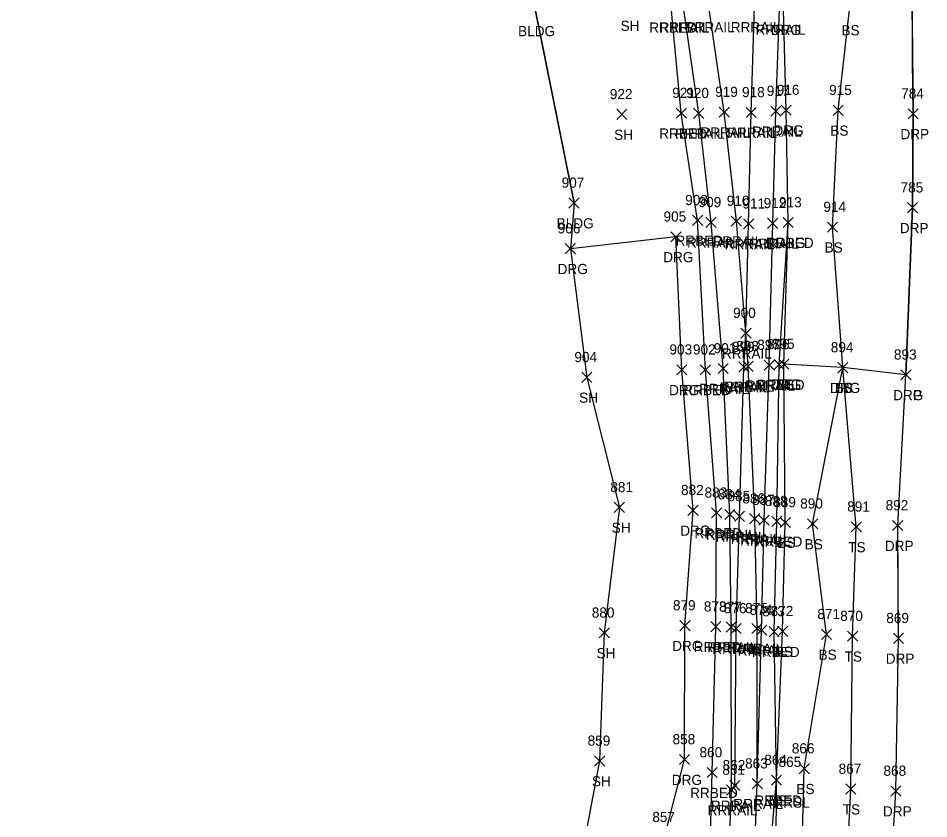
# Model space of a CAD drawing. Extents: x 1715662 to 1717487, y 887396 to 890004.
# Drawn here: x 1716320 to 1716499.2, y 887977.4 to 888134.9 of the extents above; entities that cross this region are included whole.
import ezdxf

# ---------------------------------------------------------------- set-up
doc = ezdxf.new("R2010")
doc.units = 0
for name, color, linetype in [('L_A', 7, 'Continuous'), ('L_I', 7, 'Continuous'), ('L_TIC', 7, 'Continuous'), ('LBC', 7, 'Continuous'), ('LELB', 7, 'Continuous'), ('LSOGP', 7, 'Continuous'), ('R_A', 7, 'Continuous'), ('R_I', 7, 'Continuous'), ('R_TIC', 7, 'Continuous'), ('RDG', 7, 'Continuous'), ('RDP', 7, 'Continuous'), ('RR', 7, 'Continuous'), ('RRB', 7, 'Continuous')]:
    doc.layers.add(name, color=color, linetype=linetype)

msp = doc.modelspace()

# ---------------------------------------------------------------- linework, layer by layer
at = {"layer": 'L_TIC'}
for points in [[(1716480.35, 888115.76), (1716482.35, 888117.76)], [(1716482.35, 888115.76), (1716480.35, 888117.76)], [(1716437.78, 888114.95), (1716439.78, 888116.95)], [(1716439.78, 888114.95), (1716437.78, 888116.95)], [(1716428.38, 888097.53), (1716430.38, 888099.53)], [(1716430.38, 888097.53), (1716428.38, 888099.53)], [(1716479.22, 888092.78), (1716481.22, 888094.78)], [(1716481.22, 888092.78), (1716479.22, 888094.78)], [(1716469.67, 888065.83), (1716471.67, 888067.83)], [(1716471.67, 888065.83), (1716469.67, 888067.83)], [(1716481.26, 888065.15), (1716483.26, 888067.15)], [(1716483.26, 888065.15), (1716481.26, 888067.15)], [(1716481.26, 888065.15), (1716483.26, 888067.15)], [(1716483.26, 888065.15), (1716481.26, 888067.15)], [(1716430.89, 888063.23), (1716432.89, 888065.23)], [(1716432.89, 888063.23), (1716430.89, 888065.23)], [(1716437.31, 888037.65), (1716439.31, 888039.65)], [(1716439.31, 888037.65), (1716437.31, 888039.65)], [(1716469.94, 888034.68), (1716471.94, 888036.68)], [(1716471.94, 888034.68), (1716469.94, 888036.68)], [(1716475.32, 888034.41), (1716477.32, 888036.41)], [(1716477.32, 888034.41), (1716475.32, 888036.41)], [(1716483.91, 888033.82), (1716485.91, 888035.82)], [(1716485.91, 888033.82), (1716483.91, 888035.82)], [(1716434.33, 888012.97), (1716436.33, 888014.97)], [(1716436.33, 888012.97), (1716434.33, 888014.97)], [(1716469.42, 888013.28), (1716471.42, 888015.28)], [(1716471.42, 888013.28), (1716469.42, 888015.28)], [(1716478.04, 888012.68), (1716480.04, 888014.68)], [(1716480.04, 888012.68), (1716478.04, 888014.68)], [(1716483.19, 888012.31), (1716485.19, 888014.31)], [(1716485.19, 888012.31), (1716483.19, 888014.31)], [(1716433.42, 887987.78), (1716435.42, 887989.78)], [(1716435.42, 887987.78), (1716433.42, 887989.78)], [(1716473.68, 887986.26), (1716475.68, 887988.26)], [(1716475.68, 887986.26), (1716473.68, 887988.26)], [(1716468.22, 887984), (1716470.22, 887986)], [(1716470.22, 887984), (1716468.22, 887986)], [(1716482.84, 887982.25), (1716484.84, 887984.25)], [(1716484.84, 887982.25), (1716482.84, 887984.25)]]:
    msp.add_lwpolyline(points, dxfattribs=at)
at = {"layer": 'LBC'}
msp.add_lwpolyline([(1716429.38, 888098.53), (1716421.79, 888136.33), (1716414.93, 888170.83), (1716409.81, 888196.87), (1716408.19, 888204.6), (1716403.96, 888203.43), (1716387.16, 888200.16), (1716358.99, 888194.4), (1716343.7, 888191.3), (1716326.69, 888187.99), (1716320.05, 888186.71), (1716321.15, 888179.33), (1716320.91, 888179.04), (1716324.24, 888172.35)], dxfattribs=at)
at = {"layer": 'LELB'}
for points in [[(1716473.94, 887913), (1716473.89, 887956.78), (1716474.68, 887987.26), (1716479.04, 888013.68), (1716476.32, 888035.41), (1716482.26, 888066.15), (1716480.22, 888093.78), (1716481.35, 888116.76), (1716483.55, 888136.5), (1716484.28, 888166.83)], [(1716467.6, 887913.43), (1716469.1, 887956.83), (1716469.22, 887985), (1716470.42, 888014.28), (1716470.94, 888035.68), (1716470.67, 888066.83)], [(1716477.96, 887912.2), (1716482.43, 887955.41), (1716483.84, 887983.25), (1716484.19, 888013.31), (1716484.91, 888034.82), (1716482.26, 888066.15)]]:
    msp.add_lwpolyline(points, dxfattribs=at)
at = {"layer": 'LSOGP'}
for points in [[(1716421.79, 888136.33), (1716429.38, 888098.52), (1716428.67, 888089.54), (1716431.89, 888064.22), (1716438.32, 888038.65), (1716435.33, 888013.97), (1716434.42, 887988.78), (1716430.57, 887968.7)], [(1716492.28, 887975.94), (1716492.67, 887982.86), (1716492.8, 887990.37), (1716492.94, 887997.88), (1716493.08, 888005.39), (1716493.22, 888012.9), (1716493.17, 888018.44), (1716493.13, 888023.99), (1716493.09, 888029.54), (1716493.05, 888035.08), (1716493.45, 888042.49), (1716493.86, 888049.9), (1716494.27, 888057.31), (1716494.67, 888064.72), (1716495, 888072.94), (1716495.33, 888081.16), (1716495.66, 888089.38), (1716495.98, 888097.59), (1716496.04, 888106.83), (1716496.1, 888116.07), (1716496.05, 888121.33), (1716495.99, 888126.59), (1716495.94, 888131.85), (1716495.88, 888137.11)]]:
    msp.add_lwpolyline(points, dxfattribs=at)
at = {"layer": 'R_TIC'}
for points in [[(1716470.11, 888115.79), (1716472.11, 888117.79)], [(1716472.11, 888115.79), (1716470.11, 888117.79)], [(1716449.49, 888115.19), (1716451.49, 888117.19)], [(1716451.49, 888115.19), (1716449.49, 888117.19)], [(1716452.91, 888115.16), (1716454.91, 888117.16)], [(1716454.91, 888115.16), (1716452.91, 888117.16)], [(1716457.94, 888115.4), (1716459.94, 888117.4)], [(1716459.94, 888115.4), (1716457.94, 888117.4)], [(1716463.22, 888115.34), (1716465.22, 888117.34)], [(1716465.22, 888115.34), (1716463.22, 888117.34)], [(1716468.09, 888115.58), (1716470.09, 888117.58)], [(1716470.09, 888115.58), (1716468.09, 888117.58)], [(1716495.1, 888115.07), (1716497.1, 888117.07)], [(1716497.1, 888115.07), (1716495.1, 888117.07)], [(1716494.98, 888096.59), (1716496.98, 888098.59)], [(1716496.98, 888096.59), (1716494.98, 888098.59)], [(1716452.69, 888094.11), (1716454.69, 888096.11)], [(1716454.69, 888094.11), (1716452.69, 888096.11)], [(1716455.33, 888093.71), (1716457.33, 888095.71)], [(1716457.33, 888093.71), (1716455.33, 888095.71)], [(1716460.32, 888093.96), (1716462.32, 888095.96)], [(1716462.32, 888093.96), (1716460.32, 888095.96)], [(1716462.73, 888093.44), (1716464.73, 888095.44)], [(1716464.73, 888093.44), (1716462.73, 888095.44)], [(1716467.47, 888093.51), (1716469.47, 888095.51)], [(1716469.47, 888093.51), (1716467.47, 888095.51)], [(1716470.5, 888093.68), (1716472.5, 888095.68)], [(1716472.5, 888093.68), (1716470.5, 888095.68)], [(1716470.5, 888093.68), (1716472.5, 888095.68)], [(1716472.5, 888093.68), (1716470.5, 888095.68)], [(1716448.43, 888090.88), (1716450.43, 888092.88)], [(1716450.43, 888090.88), (1716448.43, 888092.88)], [(1716427.67, 888088.54), (1716429.67, 888090.54)], [(1716429.67, 888088.54), (1716427.67, 888090.54)], [(1716462.2, 888071.92), (1716464.2, 888073.92)], [(1716464.2, 888071.92), (1716462.2, 888073.92)], [(1716462.2, 888071.92), (1716464.2, 888073.92)], [(1716464.2, 888071.92), (1716462.2, 888073.92)], [(1716466.79, 888065.64), (1716468.79, 888067.64)], [(1716468.79, 888065.64), (1716466.79, 888067.64)], [(1716468.73, 888065.76), (1716470.73, 888067.76)], [(1716470.73, 888065.76), (1716468.73, 888067.76)], [(1716469.67, 888065.83), (1716471.67, 888067.83)], [(1716471.67, 888065.83), (1716469.67, 888067.83)], [(1716449.6, 888064.72), (1716451.6, 888066.72)], [(1716451.6, 888064.72), (1716449.6, 888066.72)], [(1716454.22, 888064.72), (1716456.22, 888066.72)], [(1716456.22, 888064.72), (1716454.22, 888066.72)], [(1716457.72, 888064.96), (1716459.72, 888066.96)], [(1716459.72, 888064.96), (1716457.72, 888066.96)], [(1716461.81, 888065.25), (1716463.81, 888067.25)], [(1716463.81, 888065.25), (1716461.81, 888067.25)], [(1716462.64, 888065.4), (1716464.64, 888067.4)], [(1716464.64, 888065.4), (1716462.64, 888067.4)], [(1716481.26, 888065.15), (1716483.26, 888067.15)], [(1716483.26, 888065.15), (1716481.26, 888067.15)], [(1716493.67, 888063.73), (1716495.67, 888065.73)], [(1716495.67, 888063.73), (1716493.67, 888065.73)], [(1716493.67, 888063.73), (1716495.67, 888065.73)], [(1716495.67, 888063.73), (1716493.67, 888065.73)], [(1716493.67, 888063.73), (1716495.67, 888065.73)], [(1716495.67, 888063.73), (1716493.67, 888065.73)], [(1716451.79, 888037.08), (1716453.79, 888039.08)], [(1716453.79, 888037.08), (1716451.79, 888039.08)], [(1716456.43, 888036.57), (1716458.43, 888038.57)], [(1716458.43, 888036.57), (1716456.43, 888038.57)], [(1716459.02, 888036.25), (1716461.02, 888038.25)], [(1716461.02, 888036.25), (1716459.02, 888038.25)], [(1716460.93, 888035.88), (1716462.93, 888037.88)], [(1716462.93, 888035.88), (1716460.93, 888037.88)], [(1716463.92, 888035.43), (1716465.92, 888037.43)], [(1716465.92, 888035.43), (1716463.92, 888037.43)], [(1716465.76, 888035.13), (1716467.76, 888037.13)], [(1716467.76, 888035.13), (1716465.76, 888037.13)], [(1716468.28, 888034.91), (1716470.28, 888036.91)], [(1716470.28, 888034.91), (1716468.28, 888036.91)], [(1716492.05, 888034.08), (1716494.05, 888036.08)], [(1716494.05, 888034.08), (1716492.05, 888036.08)], [(1716450.21, 888014.4), (1716452.21, 888016.4)], [(1716452.21, 888014.4), (1716450.21, 888016.4)], [(1716456.29, 888014.18), (1716458.29, 888016.18)], [(1716458.29, 888014.18), (1716456.29, 888016.18)], [(1716459.28, 888014.12), (1716461.28, 888016.12)], [(1716461.28, 888014.12), (1716459.28, 888016.12)], [(1716460.28, 888013.83), (1716462.28, 888015.83)], [(1716462.28, 888013.83), (1716460.28, 888015.83)], [(1716464.39, 888013.84), (1716466.39, 888015.84)], [(1716466.39, 888013.84), (1716464.39, 888015.84)], [(1716465.28, 888013.51), (1716467.28, 888015.51)], [(1716467.28, 888013.51), (1716465.28, 888015.51)], [(1716467.76, 888013.22), (1716469.76, 888015.22)], [(1716469.76, 888013.22), (1716467.76, 888015.22)], [(1716492.22, 888011.9), (1716494.22, 888013.9)], [(1716494.22, 888011.9), (1716492.22, 888013.9)], [(1716450.13, 887988.05), (1716452.13, 887990.05)], [(1716452.13, 887988.05), (1716450.13, 887990.05)], [(1716455.57, 887985.49), (1716457.57, 887987.49)], [(1716457.57, 887985.49), (1716455.57, 887987.49)], [(1716464.44, 887983.3), (1716466.44, 887985.3)], [(1716466.44, 887983.3), (1716464.44, 887985.3)], [(1716464.44, 887983.3), (1716466.44, 887985.3)], [(1716466.44, 887983.3), (1716464.44, 887985.3)], [(1716468.22, 887984), (1716470.22, 887986)], [(1716470.22, 887984), (1716468.22, 887986)], [(1716459.39, 887982.06), (1716461.39, 887984.06)], [(1716461.39, 887982.06), (1716459.39, 887984.06)], [(1716459.39, 887982.06), (1716461.39, 887984.06)], [(1716461.39, 887982.06), (1716459.39, 887984.06)], [(1716460.02, 887982.96), (1716462.02, 887984.96)], [(1716462.02, 887982.96), (1716460.02, 887984.96)], [(1716491.67, 887981.86), (1716493.67, 887983.86)], [(1716493.67, 887981.86), (1716491.67, 887983.86)]]:
    msp.add_lwpolyline(points, dxfattribs=at)
at = {"layer": 'RDG'}
for points in [[(1716494.67, 888064.73), (1716482.26, 888066.15), (1716470.67, 888066.83), (1716471.5, 888094.68), (1716471.11, 888116.79), (1716470.59, 888136.56), (1716471.49, 888167.48), (1716472.23, 888180.67), (1716473.33, 888199.84)], [(1716430.57, 887968.7), (1716447.15, 887973.76), (1716451.13, 887989.05), (1716451.21, 888015.4), (1716452.79, 888038.08), (1716450.6, 888065.72), (1716449.43, 888091.88), (1716428.67, 888089.54)]]:
    msp.add_lwpolyline(points, dxfattribs=at)
at = {"layer": 'RDP'}
for points in [[(1716489.19, 888200.69), (1716489.09, 888198.01), (1716497.26, 888198.05), (1716499.17, 888196.01), (1716497.04, 888181.67), (1716495.66, 888158.16), (1716496.1, 888116.07), (1716495.98, 888097.59), (1716494.67, 888064.73)], [(1716489.6, 887911.15), (1716491.13, 887955.21), (1716492.67, 887982.86), (1716493.22, 888012.9), (1716493.05, 888035.08), (1716494.67, 888064.73)]]:
    msp.add_lwpolyline(points, dxfattribs=at)
at = {"layer": 'RR'}
for points in [[(1716461.02, 887983.96), (1716461.28, 888014.83), (1716461.93, 888036.88), (1716462.81, 888066.25), (1716463.2, 888072.92), (1716463.73, 888094.44), (1716464.22, 888116.34), (1716464.91, 888137.11), (1716465.91, 888167.56), (1716466.49, 888181.22), (1716467.4, 888200.13), (1716468.37, 888216.62), (1716469.68, 888239.1), (1716472.2, 888271.9), (1716474, 888290.95), (1716476.82, 888316.13), (1716479.36, 888334.44), (1716483, 888361.94), (1716487.31, 888387.93), (1716492.21, 888417.1)], [(1716461.97, 887885.39), (1716462.83, 887910.17), (1716464.45, 887957.38), (1716465.44, 887984.3), (1716466.28, 888014.51), (1716466.76, 888036.13), (1716467.79, 888066.64), (1716468.47, 888094.51), (1716469.09, 888116.58), (1716469.79, 888136.62), (1716470.88, 888167.55), (1716471.48, 888180.71), (1716472.38, 888199.71), (1716473.43, 888217.51), (1716474.73, 888239), (1716477.21, 888271.31), (1716478.99, 888290.56), (1716481.77, 888315.22), (1716484.18, 888333.14), (1716487.83, 888360.82), (1716492.09, 888386.99), (1716497, 888416.35)], [(1716460.39, 887983.06), (1716460.28, 888015.12), (1716460.02, 888037.25), (1716458.72, 888065.96), (1716456.33, 888094.71), (1716453.91, 888116.16), (1716450.92, 888137.06), (1716445.19, 888164.76), (1716440.79, 888182.56), (1716434.94, 888202.57), (1716430.72, 888215.4)], [(1716465.44, 887984.3), (1716465.39, 888014.84), (1716464.92, 888036.43), (1716463.64, 888066.4), (1716463.2, 888072.92), (1716461.32, 888094.96), (1716458.94, 888116.4), (1716455.88, 888137.11), (1716450.34, 888165.01), (1716445.94, 888182.46), (1716440.27, 888202.15), (1716436.01, 888215.34)], [(1716440.97, 887401.26), (1716441.93, 887429.63), (1716442.73, 887457.66), (1716443.78, 887486.94), (1716444.74, 887516.48), (1716445.82, 887546.3), (1716446.81, 887576.05), (1716447.84, 887605.66), (1716448.73, 887635.17), (1716449.76, 887664.74), (1716450.81, 887693.87), (1716451.72, 887723.38), (1716452.67, 887753.08), (1716453.62, 887781.94), (1716454.51, 887808.71), (1716455.26, 887837.15), (1716456.13, 887864.63), (1716456.99, 887885.76), (1716457.98, 887910.49), (1716459.38, 887957.61), (1716460.39, 887983.06)]]:
    msp.add_lwpolyline(points, dxfattribs=at)
at = {"layer": 'RRB'}
for points in [[(1716451.12, 887911.26), (1716455.76, 887957.27), (1716456.57, 887986.49), (1716457.29, 888015.18), (1716457.43, 888037.57), (1716455.22, 888065.72), (1716453.69, 888095.11), (1716450.49, 888116.19), (1716448.52, 888137.03), (1716442.33, 888164.47), (1716438.21, 888182.39), (1716431.51, 888203.12)], [(1716465.49, 887913.63), (1716466.81, 887957.25), (1716469.22, 887985), (1716468.76, 888014.22), (1716469.28, 888035.91), (1716469.73, 888066.76), (1716471.5, 888094.68)]]:
    msp.add_lwpolyline(points, dxfattribs=at)

# ---------------------------------------------------------------- texts
at = {"layer": 'L_A'}
for s, p in [('SH', (1716438.54, 888132.38)), ('BLDG', (1716418.38, 888131.33)), ('BS', (1716481.99, 888131.5)), ('SH', (1716437.27, 888110.95)), ('BS', (1716479.8, 888111.76)), ('BLDG', (1716425.97, 888093.53)), ('BS', (1716478.67, 888088.78)), ('BS', (1716469.11, 888061.83)), ('TS', (1716480.66, 888061.15)), ('BS', (1716480.7, 888061.15)), ('SH', (1716430.38, 888059.23)), ('SH', (1716436.8, 888033.65)), ('BS', (1716469.38, 888030.68)), ('BS', (1716474.76, 888030.41)), ('TS', (1716483.32, 888029.82)), ('SH', (1716433.82, 888008.97)), ('BS', (1716468.86, 888009.28)), ('BS', (1716477.48, 888008.68)), ('TS', (1716482.6, 888008.31)), ('SH', (1716432.91, 887983.78)), ('BS', (1716473.12, 887982.26)), ('BS', (1716467.66, 887980)), ('TS', (1716482.25, 887978.25))]:
    msp.add_text(s, height=2, dxfattribs=at).set_placement(p)
at = {"layer": 'L_I'}
for s, p in [('915', (1716479.56, 888119.76)), ('922', (1716436.42, 888118.95)), ('907', (1716426.94, 888101.53)), ('914', (1716478.43, 888096.78)), ('895', (1716468.3, 888069.83)), ('894', (1716479.89, 888069.15)), ('894', (1716479.89, 888069.15)), ('904', (1716429.45, 888067.23)), ('881', (1716436.52, 888041.65)), ('889', (1716468.57, 888038.68)), ('890', (1716473.87, 888038.41)), ('891', (1716483.12, 888037.82)), ('872', (1716468.06, 888017.28)), ('880', (1716432.88, 888016.97)), ('871', (1716477.25, 888016.68)), ('870', (1716481.74, 888016.31)), ('859', (1716432.05, 887991.78)), ('866', (1716472.22, 887990.26)), ('864', (1716466.81, 887988)), ('867', (1716481.43, 887986.25))]:
    msp.add_text(s, height=2, dxfattribs=at).set_placement(p)
at = {"layer": 'R_A'}
for s, p in [('RRBED', (1716444.17, 888132.03)), ('RRRAIL', (1716446.21, 888132.06)), ('RRRAIL', (1716451.17, 888132.11)), ('RRRAIL', (1716460.21, 888132.11)), ('RRRAIL', (1716465.08, 888131.62)), ('DRG', (1716468.08, 888131.56)), ('RRBED', (1716446.14, 888111.19)), ('RRRAIL', (1716449.2, 888111.16)), ('RRRAIL', (1716454.23, 888111.4)), ('RRRAIL', (1716459.52, 888111.34)), ('RRRAIL', (1716464.39, 888111.58)), ('DRG', (1716468.6, 888111.79)), ('DRP', (1716493.59, 888111.07)), ('DRP', (1716493.47, 888092.59)), ('RRBED', (1716449.34, 888090.11)), ('RRRAIL', (1716451.62, 888089.71)), ('RRRAIL', (1716456.61, 888089.96)), ('RRRAIL', (1716459.02, 888089.44)), ('RRRAIL', (1716463.77, 888089.51)), ('RRBED', (1716467.15, 888089.68)), ('DRG', (1716468.99, 888089.68)), ('DRG', (1716446.92, 888086.88)), ('DRG', (1716426.16, 888084.54)), ('RRRAIL', (1716458.49, 888067.92)), ('RRRAIL', (1716458.49, 888067.92)), ('DRG', (1716448.08, 888060.72)), ('RRBED', (1716450.87, 888060.72)), ('RRRAIL', (1716454.01, 888060.96)), ('RRRAIL', (1716458.1, 888061.25)), ('RRRAIL', (1716458.93, 888061.4)), ('RRRAIL', (1716463.09, 888061.64)), ('RRBED', (1716465.38, 888061.76)), ('DRG', (1716468.15, 888061.83)), ('DRG', (1716479.74, 888061.15)), ('DRG', (1716492.16, 888059.73)), ('DRP', (1716492.16, 888059.73)), ('DRP', (1716492.16, 888059.73)), ('DRG', (1716450.28, 888033.08)), ('RRBED', (1716453.07, 888032.57)), ('RRRAIL', (1716455.31, 888032.25)), ('RRRAIL', (1716457.22, 888031.88)), ('RRRAIL', (1716460.21, 888031.43)), ('RRRAIL', (1716462.05, 888031.13)), ('RRBED', (1716464.93, 888030.91)), ('DRP', (1716490.53, 888030.08)), ('DRG', (1716448.69, 888010.4)), ('RRBED', (1716452.93, 888010.18)), ('RRRAIL', (1716455.57, 888010.12)), ('RRRAIL', (1716456.57, 888009.83)), ('RRRAIL', (1716460.68, 888009.84)), ('RRRAIL', (1716461.57, 888009.51)), ('RRBED', (1716464.4, 888009.22)), ('DRP', (1716490.7, 888007.9)), ('DRG', (1716448.61, 887984.05)), ('RRBED', (1716452.22, 887981.49)), ('RRBED', (1716464.86, 887980)), ('RRSL', (1716468.62, 887979.59)), ('RRRAIL', (1716455.68, 887978.06)), ('RRRAIL', (1716455.68, 887978.06)), ('RRRAIL', (1716456.31, 887978.96)), ('RRRAIL', (1716460.73, 887979.3)), ('RRRAIL', (1716460.73, 887979.3)), ('DRP', (1716490.15, 887977.86))]:
    msp.add_text(s, height=2, dxfattribs=at).set_placement(p)
at = {"layer": 'R_I'}
for s, p in [('919', (1716457.14, 888119.4)), ('918', (1716462.43, 888119.34)), ('917', (1716467.3, 888119.58)), ('916', (1716469.26, 888119.79)), ('921', (1716448.7, 888119.19)), ('920', (1716451.46, 888119.16)), ('784', (1716493.74, 888119.07)), ('785', (1716493.62, 888100.59)), ('908', (1716451.25, 888098.11)), ('910', (1716459.43, 888097.96)), ('909', (1716453.88, 888097.71)), ('911', (1716462.5, 888097.44)), ('912', (1716466.68, 888097.51)), ('913', (1716469.71, 888097.68)), ('913', (1716469.71, 888097.68)), ('905', (1716446.99, 888094.88)), ('906', (1716426.17, 888092.54)), ('900', (1716460.67, 888075.92)), ('900', (1716460.67, 888075.92)), ('899', (1716460.44, 888069.25)), ('898', (1716461.28, 888069.4)), ('897', (1716465.43, 888069.64)), ('896', (1716467.32, 888069.76)), ('895', (1716468.3, 888069.83)), ('894', (1716479.89, 888069.15)), ('903', (1716448.15, 888068.72)), ('902', (1716452.78, 888068.72)), ('901', (1716456.85, 888068.96)), ('893', (1716492.31, 888067.73)), ('893', (1716492.31, 888067.73)), ('893', (1716492.31, 888067.73)), ('882', (1716450.43, 888041.08)), ('883', (1716455.06, 888040.57)), ('884', (1716457.66, 888040.25)), ('885', (1716459.57, 888039.88)), ('886', (1716462.5, 888039.43)), ('887', (1716464.4, 888039.13)), ('888', (1716466.92, 888038.91)), ('892', (1716490.68, 888038.08)), ('879', (1716448.84, 888018.4)), ('878', (1716454.92, 888018.18)), ('877', (1716457.92, 888018.12)), ('876', (1716458.86, 888017.83)), ('875', (1716463.03, 888017.84)), ('874', (1716463.92, 888017.51)), ('873', (1716466.4, 888017.22)), ('869', (1716490.8, 888015.9)), ('858', (1716448.76, 887992.05)), ('860', (1716454.07, 887989.49)), ('862', (1716458.61, 887986.96)), ('863', (1716463.03, 887987.3)), ('863', (1716463.03, 887987.3)), ('864', (1716466.81, 887988)), ('865', (1716469.62, 887987.59)), ('861', (1716458.55, 887986.06)), ('861', (1716458.55, 887986.06)), ('868', (1716490.26, 887985.86)), ('857', (1716444.78, 887976.76))]:
    msp.add_text(s, height=2, dxfattribs=at).set_placement(p)

doc.saveas('drawing.dxf')
